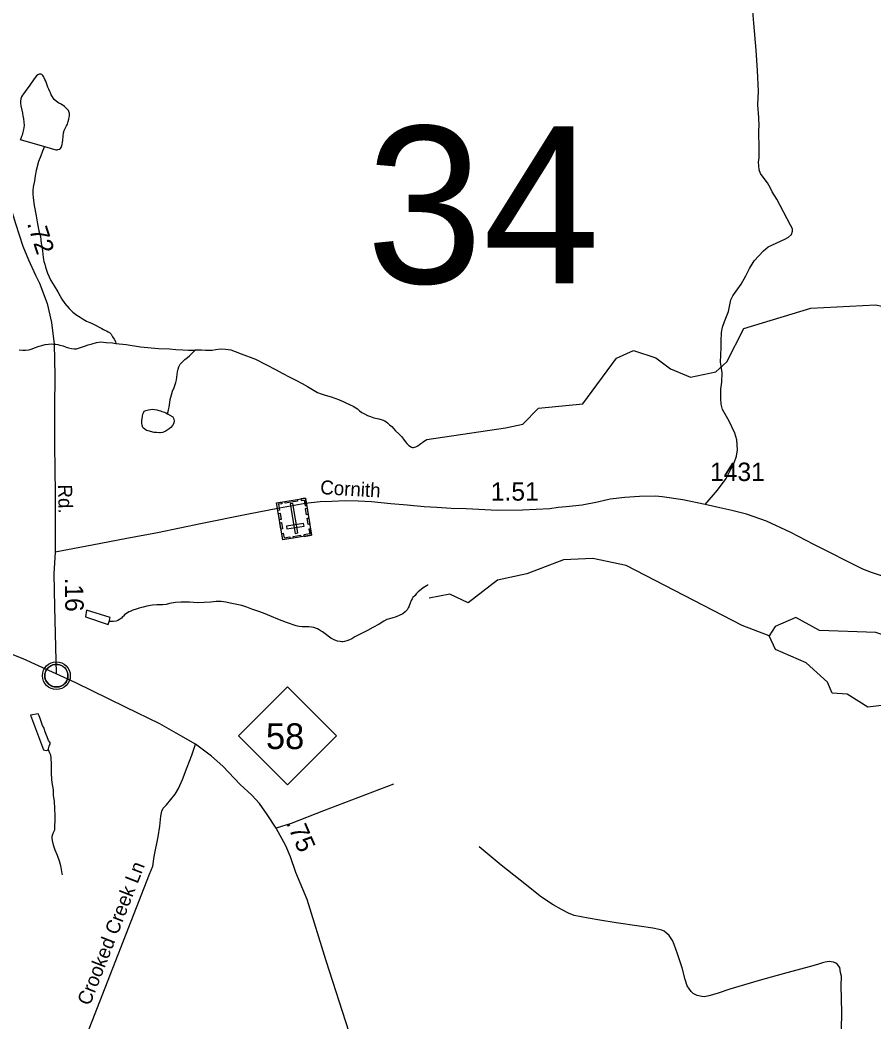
# Model space of a CAD drawing. Extents: x 2220236 to 2384410, y 720751 to 894131.
# Drawn here: x 2293089 to 2298887, y 819421 to 826228 of the extents above; entities that cross this region are included whole.
import ezdxf

# ---------------------------------------------------------------- set-up
doc = ezdxf.new("R2010")
doc.units = 0
doc.layers.add('Default', color=7, linetype='Continuous')

msp = doc.modelspace()

# ---------------------------------------------------------------- linework, layer by layer
at = {"layer": 'Default'}
for points in [[(2292711.5, 826353.2), (2292722.9, 826294.1), (2292739.6, 826207.4), (2292776.5, 826040.4), (2292818.6, 825857.7), (2292859, 825675), (2292895.9, 825502.8), (2292960.9, 825218.1), (2293018.8, 824972.2), (2293058.3, 824845.5), (2293107.7, 824691.9), (2293146.5, 824598.4), (2293193.4, 824494.9), (2293220.7, 824441.5), (2293271.7, 824302.7), (2293303.3, 824172.7), (2293320.8, 824025.1), (2293325.2, 823814.3), (2293321.7, 823594.6), (2293323.5, 823339.9), (2293326.1, 823014.8), (2293327.9, 822612.4)], [(2297740.5, 822936), (2297825.3, 823033.8), (2297882.4, 823114.4), (2297915.9, 823176.6), (2297937.2, 823220.9), (2297952.9, 823264.9), (2297960.2, 823309.1), (2297955.7, 823377.1), (2297943.1, 823420.8), (2297904.3, 823502.4), (2297886, 823534.1), (2297857.4, 823582), (2297849, 823617.8), (2297846.6, 823655.7), (2297848, 823719.6), (2297853.4, 823767.7), (2297856.8, 823831.8), (2297850.2, 823875.6), (2297843.9, 823903.5), (2297848.8, 824003.6), (2297848.4, 824047.6), (2297851.8, 824105.5), (2297857.3, 824141.6), (2297871, 824179.7), (2297900.2, 824248.2), (2297915.3, 824328.2), (2297929, 824354.4), (2297984.2, 824434.9), (2298017.5, 824491.3), (2298041, 824541.3), (2298072.4, 824591.7), (2298137.6, 824660.4), (2298169.3, 824686.7), (2298280.8, 824739.8), (2298306.6, 824754.2), (2298326.5, 824772.3), (2298334.2, 824794.4), (2298333.9, 824810.5), (2298319.7, 824834.4), (2298228.3, 825012.3), (2298196.3, 825062), (2298181.3, 825090.4), (2298163.5, 825122.3), (2298140.5, 825152.5), (2298117.4, 825186.2), (2298106.8, 825211.1), (2298103.2, 825264.3), (2298106.8, 825290.9), (2298106.8, 825338.8), (2298104.9, 825483.7), (2298107.7, 825505.6), (2298104.1, 825566), (2298098.8, 825651.2), (2298102.3, 825745.2), (2298097, 825885.4), (2298086.4, 826023.8), (2298070.4, 826206.6), (2298065.1, 826288.2)], [(2293255.1, 825369.4), (2293332, 825347.1), (2293339.6, 825347), (2293345.8, 825347.8), (2293354.1, 825350), (2293358.7, 825351.5), (2293364, 825355.7), (2293367.4, 825362.2), (2293370.9, 825369.3), (2293374.4, 825381.7), (2293377.7, 825396.4), (2293379.6, 825411.8), (2293380.5, 825439), (2293383, 825461.9), (2293388.5, 825478.1), (2293392.7, 825487.9), (2293396.5, 825496), (2293404.6, 825510.6), (2293410.4, 825520.3), (2293414.2, 825530.1), (2293416, 825538.3), (2293420.3, 825555.2), (2293422.6, 825568.3), (2293423.7, 825578.1), (2293423.7, 825592.2), (2293421.6, 825600.5), (2293417.6, 825612.7), (2293407.3, 825624.4), (2293391.3, 825640.4), (2293367, 825655.7), (2293351.1, 825664.2), (2293333, 825676.1), (2293320.7, 825688.5), (2293308, 825706.8), (2293300.7, 825719.4), (2293294.5, 825733.3), (2293290.4, 825743.2), (2293284.1, 825757.5), (2293278.2, 825773), (2293263.6, 825812.7), (2293257.7, 825825.2), (2293253.3, 825835.2), (2293247.6, 825845.1), (2293243.4, 825850.8), (2293239.9, 825855.1), (2293236.4, 825858.5), (2293231.5, 825860.9), (2293226.6, 825861), (2293219.4, 825860.5), (2293214.4, 825858.9), (2293209.4, 825856.4), (2293201.4, 825848.4), (2293185.6, 825828.4), (2293156.2, 825786.4), (2293124.4, 825743.4), (2293112.6, 825727.2), (2293104.6, 825717.6), (2293099.1, 825705.5), (2293094.9, 825693.2), (2293091.3, 825677.8), (2293091.3, 825663.7), (2293094.9, 825644.9), (2293100.5, 825617), (2293105, 825596.2), (2293107.9, 825577.4), (2293112, 825556), (2293114.2, 825535.3), (2293115.7, 825510.7), (2293112.5, 825485.5), (2293108.5, 825465.9), (2293103.2, 825447), (2293099.1, 825437.2), (2293093.2, 825422), (2293089.4, 825415.5), (2293255.1, 825369.4)], [(2293255.1, 825369.4), (2293240.3, 825336.9), (2293230.5, 825306.6), (2293214.6, 825266.9), (2293199.2, 825206.6), (2293191.6, 825170.6), (2293186, 825136.3), (2293178.5, 825092.2), (2293174.4, 825070), (2293174.6, 825048), (2293176.7, 825020.1), (2293183.5, 824968.1), (2293198.1, 824898.3), (2293206.5, 824844.7), (2293217, 824796.2), (2293227.6, 824756.6), (2293230.1, 824734.3), (2293233.2, 824710.6), (2293236.4, 824690.9), (2293240.1, 824660.3), (2293246.7, 824614.2), (2293251.1, 824588.9), (2293255.9, 824569.8), (2293261, 824548.3), (2293275, 824508), (2293297.5, 824458.4), (2293320.4, 824423.5), (2293344.5, 824382), (2293373, 824332.2), (2293393.4, 824302.2), (2293421.8, 824267.9), (2293447.9, 824244.4), (2293474.1, 824224.1), (2293496.1, 824208.9), (2293518.4, 824195.3), (2293539.5, 824183.4), (2293561.6, 824174.1), (2293578.8, 824165.6), (2293604.7, 824151.9), (2293625.2, 824142.3), (2293643.4, 824132.1), (2293655.1, 824126.3), (2293664.8, 824121.1), (2293674.9, 824116.7), (2293686.2, 824109.9), (2293695, 824104.8), (2293707.2, 824093), (2293717, 824076.4), (2293727.1, 824059.8), (2293735.7, 824043.2), (2293740, 824031.7)], [(2295849.8, 823378.9), (2296386, 823458.2), (2296502.1, 823482.6), (2296609.1, 823592), (2296909.1, 823620.7), (2297138.2, 823932), (2297255, 823982.7), (2297405.1, 823933.1), (2297506.2, 823858.4), (2297640.1, 823801.6), (2297814.2, 823838.2), (2297888, 823906.9), (2298003.1, 824131.5), (2298459.1, 824271.6), (2298900.2, 824292.9), (2299084.1, 824251.2), (2299325.3, 824280.8), (2299649.3, 824408.9), (2299991.3, 824376.9), (2300201.3, 824182), (2300427.2, 824033.7), (2300477.3, 824032.5)], [(2293315.8, 824027.3), (2293329.6, 824026.4), (2293345.9, 824023.4), (2293359.6, 824019.9), (2293381.8, 824013.8), (2293402.3, 824005.9), (2293417.9, 824000.6), (2293438.2, 823996.3), (2293456.2, 823994.3), (2293471.3, 823995.6), (2293498.4, 824003.2), (2293534, 824015.6), (2293551.8, 824020.8), (2293577.6, 824029.5), (2293607.6, 824037.7), (2293637.6, 824042), (2293673.6, 824038), (2293715.5, 824034.8), (2293740, 824031.7)], [(2293740, 824031.7), (2293809.7, 824023.7), (2293905.8, 824008.6), (2294029.9, 823997.8), (2294103.9, 823994), (2294145.8, 823990.5), (2294194, 823987.2), (2294232, 823985.4), (2294266.1, 823985.7), (2294278.6, 823987.1)], [(2293082.5, 823987.2), (2293108.3, 823985.1), (2293126.4, 823985.4), (2293146.4, 823987.6), (2293156.6, 823989.6), (2293170.5, 823993.6), (2293186.4, 824002.2), (2293218.1, 824012.3), (2293237.6, 824017.5), (2293260, 824022.9), (2293282, 824025.8), (2293303.1, 824027.6), (2293315.8, 824027.3)], [(2294089.9, 823553.8), (2294094.5, 823569.4), (2294097.7, 823579.8), (2294100.7, 823598.8), (2294105.3, 823630.5), (2294108.9, 823650.1), (2294116.5, 823682.1), (2294124.5, 823706.5), (2294134.3, 823732.6), (2294145.8, 823766.8), (2294151.1, 823783.1), (2294153.7, 823801.1), (2294157.4, 823837.1), (2294161.8, 823856.6), (2294167, 823872.9), (2294176.6, 823890.8), (2294188.3, 823902.7), (2294208.4, 823921.3), (2294226.4, 823935.7), (2294240.1, 823947.5), (2294251.5, 823958.8), (2294263.9, 823971.6), (2294275.9, 823983.8), (2294278.6, 823987.1)], [(2294278.6, 823987.1), (2294293.7, 823988.4), (2294321.6, 823988.5), (2294347.5, 823986.3), (2294369.7, 823985.2), (2294393.7, 823984.7), (2294417.7, 823989.1), (2294447.6, 823993.4), (2294483.7, 823993.3), (2294519.7, 823987.6), (2294549.6, 823976.5), (2294590, 823960.9), (2294688.3, 823925.1), (2294826.8, 823852.7), (2294869, 823829.5), (2294921.2, 823801.6), (2294961.5, 823781.7), (2295005.3, 823758.8), (2295039.6, 823738.4), (2295073.9, 823717.1), (2295108, 823697.6), (2295132.4, 823689.6), (2295160.1, 823680.2), (2295200.2, 823667.9), (2295250.3, 823650.4), (2295282.5, 823636.6), (2295296.8, 823628.8), (2295330.6, 823615), (2295350.7, 823605.7), (2295368.9, 823593.8), (2295378.9, 823586.1), (2295393, 823573.7), (2295409.2, 823561.9), (2295427.4, 823552.3), (2295447.2, 823542), (2295469.3, 823534.4), (2295491.4, 823526.4), (2295525.4, 823519.1), (2295547.5, 823511.4), (2295565.4, 823505.2), (2295583.5, 823491.7), (2295597.7, 823477.6), (2295612.2, 823465.8), (2295638.1, 823436.4), (2295660.4, 823416.3), (2295678, 823398.9), (2295692.7, 823380.5), (2295704.5, 823364.5), (2295715.1, 823350.5), (2295728.9, 823337.1), (2295738.9, 823331), (2295747.1, 823326.9), (2295752.6, 823325.1), (2295761.1, 823325), (2295767.7, 823325.5), (2295777, 823329.6), (2295789.2, 823336.5), (2295800.2, 823343.8), (2295810.9, 823351.8), (2295822.6, 823361.4), (2295827.6, 823365.2), (2295839.8, 823372.5), (2295849.8, 823378.9)], [(2294089.9, 823553.8), (2294126.2, 823532.7), (2294130.3, 823524.4), (2294132.4, 823514.5), (2294134.1, 823504.6), (2294132.2, 823490.6), (2294124.3, 823474.3), (2294112.5, 823459.8), (2294100.9, 823450.2), (2294073, 823433.8), (2294056.1, 823426.6), (2294042.9, 823423.6), (2294035.1, 823423.7), (2294015.1, 823425.1), (2293999, 823427.1), (2293958.9, 823436.8), (2293947.2, 823440.3), (2293934.9, 823448.8), (2293926.8, 823456.5), (2293922.7, 823460.5), (2293918.4, 823475.3), (2293916.4, 823490.1), (2293916.4, 823506.5), (2293917, 823518), (2293920, 823537), (2293923.2, 823550.7), (2293926, 823560.4), (2293931.8, 823570.2), (2293941.8, 823576.5), (2293951.7, 823578.9), (2293961.6, 823581), (2293973.8, 823583.4), (2293989.9, 823585.4), (2294003.6, 823583.4), (2294017.6, 823579.2), (2294031.6, 823575.6), (2294041.8, 823573.8), (2294051.8, 823569.3), (2294069.8, 823564), (2294079.5, 823559.9), (2294089.9, 823553.8)], [(2299199.9, 822366.8), (2298870.9, 822475.2), (2298810.7, 822498.6), (2298479, 822664.8), (2298322.2, 822747.3), (2298157.4, 822823.3), (2298021, 822872), (2297921.4, 822895.2), (2297839.9, 822914.7), (2297740.5, 822936), (2297589.8, 822969.7), (2297449.4, 822989.3), (2297403.5, 822993.7), (2297294, 822992.1), (2297196, 822985.1), (2297096.2, 822974), (2297008.5, 822953), (2296904.9, 822931.9), (2296797.4, 822920.4), (2296743.4, 822916.1), (2296685.2, 822907.5), (2296499.3, 822898.8), (2296330.8, 822896.6), (2296117.4, 822907.5), (2296015.5, 822910.3), (2295919.3, 822917.2), (2295833.6, 822921.7), (2295717.7, 822932.2), (2295607.1, 822942.3), (2295475, 822955), (2295384.9, 822960.1), (2295299, 822961.3), (2295205.1, 822958.4), (2295126.3, 822955.5), (2295025, 822944.5), (2294849.4, 822911.1), (2294628.1, 822869), (2294324.8, 822808.2), (2294021.6, 822745.5), (2293814.2, 822705.6), (2293579, 822661.6), (2293327.9, 822612.4)], [(2293327.9, 822612.4), (2293318.6, 822464.9), (2293322.5, 822241.1), (2293334, 821786.6)], [(2298175.1, 822044.6), (2297991.2, 822115.9), (2297204.2, 822523.5), (2296978.2, 822570), (2296778.1, 822561.8), (2296530.2, 822466.3), (2296330, 822422.1), (2296132.2, 822269.5), (2296006.1, 822326.8), (2295867.4, 822301.5)], [(2295859.8, 822388.8), (2295855.5, 822388.3), (2295847.6, 822383.5), (2295837.6, 822377.8), (2295825.6, 822369.9), (2295812, 822359.7), (2295792, 822343.7), (2295778.2, 822329.2), (2295770.5, 822319.5), (2295756.4, 822305), (2295750.3, 822297), (2295744.5, 822284.6), (2295736.6, 822266.8), (2295733.1, 822255.4), (2295727.9, 822242.3), (2295724.7, 822234.2), (2295717.3, 822221.2), (2295703.2, 822206.8), (2295687.5, 822194), (2295663.7, 822182.3), (2295641.5, 822173.6), (2295613.8, 822165.3), (2295579.8, 822155.2), (2295559.9, 822145.1), (2295526.3, 822124.5), (2295484.2, 822102.4), (2295448.4, 822081.8), (2295410.9, 822062), (2295362.9, 822037.7), (2295341.3, 822025), (2295321.4, 822014.6), (2295307.2, 822010), (2295290.7, 822005.4), (2295281.5, 822004.9), (2295273.6, 822004.1), (2295261.2, 822005.4), (2295245.1, 822008), (2295225, 822016), (2295199.7, 822028.6), (2295180.9, 822041.5), (2295169, 822051.6), (2295142.5, 822071.8), (2295132.4, 822076.9), (2295120.8, 822085.4), (2295108.8, 822091.2), (2295100.7, 822094.6), (2295084.4, 822101.5), (2295068.4, 822104.5), (2295050.4, 822104.9), (2295028.4, 822106), (2295004.5, 822105.8), (2294984.5, 822107.9), (2294972.7, 822109.7), (2294964.6, 822111.5), (2294898.5, 822134.9), (2294838.3, 822158.4), (2294796, 822176.4), (2294742, 822198.2), (2294709.8, 822210.3), (2294663.6, 822226.7), (2294627.5, 822240.5), (2294595.5, 822250.4), (2294561.6, 822258.3), (2294515.5, 822267.5), (2294485.1, 822273), (2294455.4, 822276.9), (2294421.3, 822277), (2294383.5, 822274.5), (2294339.5, 822270.5), (2294293.5, 822269.8), (2294239.5, 822273.2), (2294179.5, 822274.4), (2294143.4, 822271.9), (2294103.5, 822263.9), (2294079.8, 822257.8), (2294057.8, 822255.6), (2294017.1, 822255.8), (2293987.5, 822253.1), (2293949.7, 822246.4), (2293923.9, 822239.7), (2293897.9, 822232), (2293876.1, 822225.9), (2293854, 822218.9), (2293836.4, 822211), (2293828.1, 822207.2), (2293818.2, 822201.6), (2293805.9, 822193), (2293798.5, 822187.2), (2293790.5, 822179.2), (2293784.5, 822172.7), (2293776.8, 822164.7), (2293765.1, 822156.1), (2293752.8, 822148.8), (2293740.9, 822145.1), (2293720.9, 822142.2), (2293698.9, 822142.7), (2293693, 822141.8)], [(2293693, 822141.8), (2293701.1, 822169.5), (2293540.1, 822218.8), (2293532.6, 822174.7), (2293687, 822122.3), (2293693, 822141.8)], [(2299228.3, 821736.5), (2299259.3, 821905.2), (2299158.2, 821979.8), (2298899.2, 822067.7), (2298516.1, 822081.6), (2298357.2, 822170.2), (2298216.1, 822108.6), (2298175.1, 822044.6)], [(2298604.1, 821655.3), (2298570.3, 821729.3), (2298427.2, 821861.4), (2298218.2, 821951.2), (2298175.1, 822044.6)], [(2293334, 821786.6), (2293214.6, 821841.1), (2293109.2, 821888.5), (2292960.9, 821946.5)], [(2295323.9, 819353), (2295166.8, 819836.2), (2295038.2, 820253.3), (2294962, 820437.2), (2294925.8, 820542.8), (2294893.2, 820618.5), (2294828.1, 820737.8), (2294767.3, 820831.2), (2294714.6, 820904.7), (2294662, 820962.2), (2294583.4, 821035.4), (2294466.6, 821159.4), (2294389.3, 821226.1), (2294280.4, 821308.7), (2294149.6, 821384.3), (2294037.3, 821445.8), (2293803.7, 821560), (2293467.5, 821725.1), (2293334, 821786.6)], [(2299228.3, 821736.5), (2299212.3, 821670.3), (2299146.3, 821595.3), (2298846.3, 821560.1), (2298704.2, 821649.5), (2298604.1, 821655.3)], [(2293279.8, 821273), (2293280.8, 821277.9), (2293286.5, 821295.9), (2293292.7, 821310.5), (2293293.1, 821316.4), (2293292.6, 821320.3), (2293282.4, 821334.6), (2293271.7, 821357.8), (2293265.8, 821374.3), (2293257.5, 821399.8), (2293251.9, 821416.3), (2293241.5, 821436.2), (2293233.7, 821456), (2293225.1, 821484.1), (2293218.9, 821501.6), (2293212.6, 821515.5), (2293159, 821506.8), (2293246.9, 821269.8), (2293258, 821267.9), (2293271.1, 821266), (2293275.1, 821267.6), (2293279, 821269.8), (2293279.8, 821273)], [(2293541.1, 819334.3), (2293968.5, 820425.9), (2293989.7, 820479.9), (2294000.1, 820546), (2294026.9, 820678.2), (2294038.2, 820752.4), (2294045.6, 820820.4), (2294051.3, 820852.5), (2294061.1, 820874.5), (2294082.8, 820896.6), (2294142.1, 820969.2), (2294163.9, 821007.5), (2294191.2, 821069.7), (2294224.5, 821152), (2294255.6, 821234.2), (2294280.4, 821308.7)], [(2293279.8, 821273), (2293289.1, 821249.9), (2293295.1, 821236.6), (2293297.6, 821216.9), (2293300.3, 821173.6), (2293300.3, 821140.8), (2293300.4, 821112.9), (2293302.7, 821066.9), (2293307.3, 821034.7), (2293313.4, 820998.5), (2293313.6, 820960.8), (2293320.4, 820922.2), (2293322.6, 820870.4), (2293324.9, 820824.4), (2293325.4, 820784.4), (2293323.6, 820758.8), (2293321.9, 820726.1), (2293320.1, 820718.9), (2293318.1, 820714.7), (2293314.3, 820706.6), (2293306.4, 820688.7), (2293304.2, 820681.5), (2293304, 820670.7), (2293306.6, 820654.2), (2293313.9, 820623.9), (2293325.3, 820590.9), (2293340, 820555.2), (2293353.6, 820516.5), (2293363.1, 820483.5), (2293372.8, 820429.2), (2293374.3, 820421)], [(2295625, 821037.6), (2295148.8, 820854.9), (2294930.3, 820770), (2294828.1, 820737.8)], [(2298664.7, 819246.1), (2298668, 819487.6), (2298664.7, 819667.1), (2298666.3, 819731.8), (2298660.7, 819757.1), (2298655.1, 819792.3), (2298638.2, 819812), (2298626.9, 819820.5), (2298612.9, 819827.5), (2298596, 819830.3), (2298581.9, 819831.8), (2298556.6, 819827.5), (2298536.9, 819823.3), (2298503.1, 819812), (2298446.8, 819795.1), (2298269.6, 819747.3), (2298107.8, 819702.2), (2297908, 819643.1), (2297822.2, 819614.9), (2297765.9, 819599.5), (2297736.3, 819592.4), (2297718.1, 819595.2), (2297687.1, 819600.9), (2297659, 819614.9), (2297644.9, 819629), (2297633.6, 819644.5), (2297619.6, 819667), (2297604.1, 819710.7), (2297584.4, 819789.5), (2297552, 819883.8), (2297530.9, 819947.2), (2297519.7, 819973.9), (2297495.8, 820007.7), (2297478.9, 820024.6), (2297462, 820037.3), (2297446.5, 820045.7), (2297428.2, 820050), (2297386, 820058.4), (2297291.7, 820072.5), (2297135.6, 820095), (2297024.4, 820113.3), (2296945.6, 820127.4), (2296851.4, 820145.7), (2296813.4, 820161.2), (2296765.6, 820185.1), (2296707.9, 820216.1), (2296629.1, 820269.6), (2296484.2, 820385), (2296356.1, 820486.4), (2296207, 820611.7)]]:
    msp.add_lwpolyline(points, dxfattribs=at)
for points in [[(2295068.6, 822729), (2294872.2, 822696.8), (2294831, 822948.1), (2295027.4, 822980.3)], [(2294863.7, 822953.4), (2294865.5, 822942.1), (2294843.8, 822938.5), (2294850.4, 822898.7), (2294839.4, 822896.9), (2294831, 822948.1)], [(2294972.6, 822959.7), (2294888.9, 822945.9), (2294887, 822957.2), (2294970.7, 822970.9)], [(2294956.3, 822740.3), (2294974.7, 822743.3), (2294941.9, 822943.4), (2294923.5, 822940.4)], [(2294994.8, 822974.9), (2294996.7, 822963.5), (2295018.4, 822967.1), (2295024.9, 822927.2), (2295035.9, 822929), (2295027.5, 822980.2)], [(2294853.9, 822878.6), (2294860.9, 822835.9), (2294849.6, 822834), (2294842.6, 822876.8)], [(2295038.8, 822911.3), (2295045.8, 822868.5), (2295034.6, 822866.7), (2295027.5, 822909.4)], [(2294864.5, 822813.5), (2294871.5, 822770.8), (2294860.3, 822769), (2294853.3, 822811.7)], [(2295017.3, 822789.6), (2295014.3, 822808), (2294898.1, 822788.9), (2294901.1, 822770.5)], [(2295049.6, 822844.9), (2295056.6, 822802.2), (2295045.4, 822800.3), (2295038.4, 822843.1)], [(2294865.1, 822739.6), (2294876.3, 822741.4), (2294881.5, 822709.6), (2294921.5, 822716.2), (2294923.3, 822705.2), (2294872.1, 822696.8)], [(2295061.6, 822771.7), (2295050.4, 822769.9), (2295055.6, 822738.1), (2295015.6, 822731.6), (2295017.4, 822720.6), (2295068.6, 822729)], [(2294995.5, 822717), (2294944.4, 822708.7), (2294942.5, 822719.9), (2294993.7, 822728.3)], [(2293257.9, 821786.3), (2293258.9, 821791.9), (2293260.7, 821798.5), (2293263.6, 821805.7), (2293266.5, 821811.4), (2293269.9, 821817.2), (2293273.6, 821822.3), (2293277.6, 821826.7), (2293282.2, 821831.3), (2293287.7, 821835.9), (2293293.2, 821839.5), (2293298, 821842.4), (2293303.1, 821844.8), (2293308.5, 821847.1), (2293314.2, 821849), (2293318.5, 821850.1), (2293323.4, 821850.8), (2293327.5, 821851.6), (2293333.9, 821851.8), (2293338.3, 821851.7), (2293344, 821851.5), (2293348.9, 821850.7), (2293353.8, 821849.7), (2293358.8, 821848.3), (2293363.9, 821846.4), (2293370.6, 821843.5), (2293376.9, 821840), (2293381.9, 821836.4), (2293387.1, 821832.4), (2293390.4, 821829.3), (2293394.5, 821824.9), (2293398.4, 821820.2), (2293401.5, 821815.6), (2293404.6, 821810.6), (2293407, 821805.4), (2293409.1, 821800.4), (2293410.6, 821795.4), (2293411.9, 821790.8), (2293413, 821784.8), (2293413.6, 821780.1), (2293413.9, 821774.1), (2293413.7, 821768.3), (2293413.1, 821762.6), (2293412.2, 821757.1), (2293410.6, 821751), (2293408.7, 821745.1), (2293406.4, 821740.1), (2293403.2, 821734.1), (2293399.9, 821728.7), (2293396.5, 821724), (2293392.3, 821719.3), (2293387, 821714.3), (2293382, 821710.2), (2293377, 821706.8), (2293372.6, 821704.3), (2293365.8, 821701), (2293358.7, 821698.3), (2293352.7, 821696.8), (2293346.1, 821695.5), (2293341.7, 821695.1), (2293337.2, 821694.8), (2293331.6, 821694.8), (2293327.3, 821695.2), (2293321.7, 821696), (2293315.8, 821697.3), (2293311.2, 821698.6), (2293306, 821700.4), (2293301.4, 821702.4), (2293297.5, 821704.7), (2293290.7, 821708.7), (2293285.1, 821713), (2293280.2, 821717.5), (2293275.8, 821722.4), (2293272.6, 821726.3), (2293269.6, 821730.5), (2293265.5, 821737.6), (2293263.8, 821741.1), (2293262.1, 821745.2), (2293259.5, 821753.4), (2293257.9, 821760.4), (2293257.3, 821765.6), (2293256.9, 821771.9), (2293256.9, 821776.6), (2293257.4, 821783)], [(2294571, 821364.9), (2294904, 821697.9), (2295237, 821364.9), (2294904, 821031.9)]]:
    msp.add_lwpolyline(points, close=True, dxfattribs=at)
for centre, radius in [((2293335.6, 821773.9), 94.3), ((2293335.3, 821774.2), 76.7)]:
    msp.add_circle(centre, radius, dxfattribs=at)

# ---------------------------------------------------------------- texts
for s, height, p in [('34', 1066.27, (2295438.4, 824439.9)), ('1431', 125, (2297773.8, 823096.5)), ('58', 175, (2294758.2, 821275.2))]:
    msp.add_text(s, height=height, dxfattribs=at).set_placement(p)
for s, height, rotation, p in [('.72', 125, 287.82851, (2293134.7, 824847)), ('Cornith', 95, 356.76136, (2295125.2, 823007.6)), ('1.51', 125, 0.17998, (2296285.4, 822962.6)), ('Rd.', 95, 270.82298, (2293347.2, 823072.2)), ('.16', 125, 270.99859, (2293392.6, 822439.7)), ('.75', 125, 293.30041, (2294893.3, 820776.2)), ('Crooked Creek Ln', 95, 68.62386, (2293562.1, 819527.2))]:
    msp.add_text(s, height=height, rotation=rotation, dxfattribs=at).set_placement(p)

doc.saveas('drawing.dxf')
